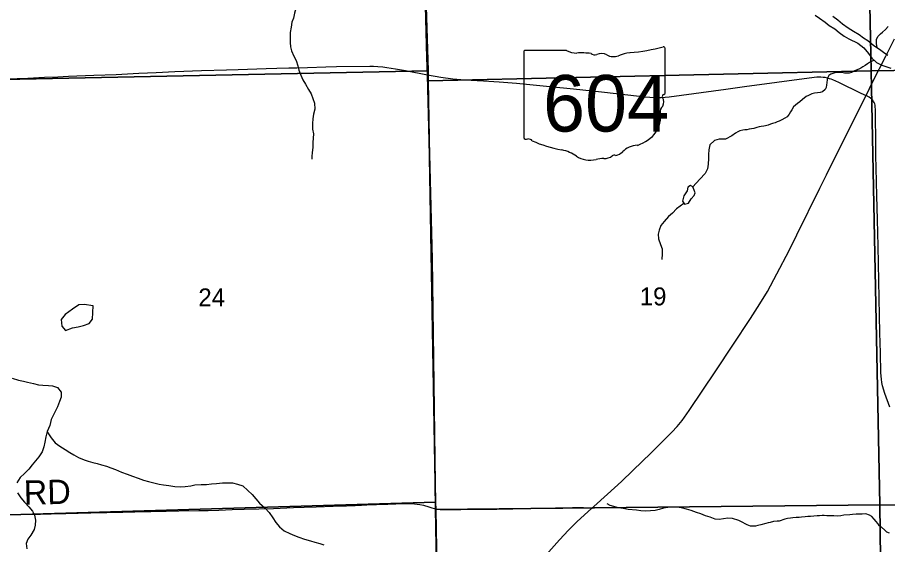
# Model space of a CAD drawing. Extents: x 1985906 to 2360102, y 891258 to 1222054.
# Drawn here: x 2166946 to 2177669, y 1068180 to 1074673 of the extents above; entities that cross this region are included whole.
import ezdxf

# ---------------------------------------------------------------- set-up
doc = ezdxf.new("R2010")
doc.units = 0
for name, color, linetype in [('GM_X_Minor_Lake', 7, 'Continuous'), ('GM_X_Minor_River', 7, 'Continuous'), ('GM_X_Section', 7, 'Continuous'), ('GM_X_Section_Text', 7, 'Continuous'), ('GM_X_State_Location', 7, 'Continuous'), ('GM_X_State_Route', 7, 'Continuous'), ('GM_X_State_Shield', 7, 'Continuous'), ('GM_X_Township', 7, 'Continuous'), ('GM_X_Township_Road', 7, 'Continuous'), ('GM_X_Township_Road_Text', 7, 'Continuous')]:
    doc.layers.add(name, color=color, linetype=linetype)

msp = doc.modelspace()

# ---------------------------------------------------------------- linework, layer by layer
at = {"layer": 'GM_X_Minor_Lake'}
for points in [[(2175271, 1072587), (2175239, 1072601), (2175209, 1072582), (2175201, 1072538), (2175159, 1072476), (2175142, 1072410), (2175166, 1072372), (2175216, 1072386), (2175248, 1072438), (2175287, 1072479), (2175299, 1072511), (2175287, 1072543)], [(2175287, 1072543), (2175271, 1072587)], [(2167878, 1071119), (2167768, 1071135), (2167702, 1071133), (2167624, 1071080), (2167534, 1071012), (2167484, 1070952), (2167493, 1070870), (2167537, 1070816), (2167627, 1070850), (2167695, 1070860), (2167761, 1070878), (2167829, 1070903), (2167873, 1070957)], [(2167873, 1070957), (2167878, 1071119)]]:
    msp.add_lwpolyline(points, dxfattribs=at)
at = {"layer": 'GM_X_Minor_River'}
for points in [[(2170399, 1074816), (2170378, 1074781), (2170362, 1074725), (2170347, 1074665), (2170327, 1074612), (2170318, 1074554), (2170308, 1074488), (2170309, 1074365), (2170312, 1074309), (2170322, 1074259), (2170353, 1074195), (2170380, 1074141), (2170400, 1074077), (2170415, 1074023)], [(2176776, 1074701), (2176830, 1074665), (2176899, 1074615), (2176949, 1074574), (2177018, 1074530), (2177074, 1074488), (2177132, 1074443), (2177193, 1074409), (2177301, 1074354), (2177378, 1074298), (2177434, 1074230), (2177475, 1074171), (2177531, 1074117), (2177600, 1074085), (2177658, 1074064), (2177710, 1074048)], [(2177673, 1074204), (2177619, 1074242), (2177568, 1074278), (2177498, 1074323), (2177427, 1074383), (2177373, 1074418), (2177319, 1074456), (2177248, 1074498), (2177182, 1074541), (2177113, 1074591), (2177055, 1074637), (2176993, 1074682)], [(2177540, 1074296), (2177534, 1074351), (2177531, 1074377), (2177531, 1074402), (2177550, 1074436), (2177580, 1074469), (2177605, 1074489), (2177643, 1074524), (2177674, 1074561)], [(2177502, 1074145), (2177448, 1074117), (2177420, 1074100), (2177392, 1074079), (2177364, 1074063), (2177340, 1074048), (2177315, 1074034), (2177263, 1074013), (2177223, 1073996), (2177195, 1073987), (2177167, 1073985), (2177139, 1073986), (2177104, 1073994), (2177072, 1073995), (2177046, 1073994), (2177018, 1073992), (2176970, 1073975), (2176944, 1073958), (2176931, 1073934), (2176925, 1073906), (2176920, 1073865), (2176918, 1073841), (2176913, 1073811), (2176899, 1073783), (2176866, 1073756), (2176838, 1073749), (2176804, 1073745), (2176768, 1073740), (2176734, 1073731), (2176696, 1073712), (2176666, 1073698), (2176622, 1073663), (2176587, 1073632), (2176557, 1073611), (2176533, 1073593), (2176508, 1073570), (2176488, 1073536), (2176471, 1073509), (2176455, 1073481), (2176432, 1073450), (2176402, 1073430), (2176364, 1073411), (2176334, 1073394), (2176308, 1073386), (2176282, 1073375), (2176252, 1073366), (2176226, 1073356), (2176196, 1073345), (2176166, 1073337), (2176142, 1073334), (2176110, 1073328), (2176086, 1073323), (2176056, 1073315), (2176022, 1073306), (2175962, 1073297), (2175934, 1073290), (2175910, 1073288), (2175884, 1073283), (2175850, 1073274), (2175822, 1073264), (2175796, 1073247), (2175749, 1073214)], [(2170415, 1074023), (2170438, 1073963), (2170464, 1073903), (2170495, 1073849), (2170532, 1073786), (2170566, 1073732), (2170585, 1073674), (2170606, 1073616), (2170610, 1073544), (2170593, 1073483), (2170585, 1073423), (2170584, 1073367), (2170584, 1073298), (2170593, 1073240), (2170591, 1073184), (2170588, 1073130), (2170586, 1073072), (2170579, 1073009), (2170575, 1072959), (2170576, 1072927)], [(2175749, 1073214), (2175670, 1073173), (2175594, 1073173), (2175536, 1073157), (2175480, 1073104), (2175468, 1073040), (2175464, 1072984), (2175464, 1072934), (2175458, 1072866), (2175449, 1072808), (2175421, 1072751), (2175355, 1072679), (2175269, 1072588)], [(2175160, 1072381), (2175068, 1072314), (2175020, 1072263), (2174968, 1072219), (2174914, 1072161), (2174874, 1072109), (2174853, 1072054), (2174843, 1072004), (2174845, 1071944), (2174871, 1071874), (2174891, 1071824), (2174893, 1071762), (2174886, 1071692)], [(2166881, 1070228), (2166959, 1070207), (2167020, 1070191), (2167070, 1070182), (2167146, 1070162), (2167207, 1070149), (2167261, 1070143), (2167329, 1070138), (2167380, 1070134), (2167440, 1070113), (2167487, 1070057), (2167487, 1069997), (2167464, 1069942), (2167440, 1069878), (2167413, 1069820), (2167385, 1069769), (2167361, 1069719), (2167344, 1069648), (2167312, 1069572), (2167295, 1069509), (2167285, 1069443), (2167272, 1069385), (2167250, 1069322), (2167211, 1069262), (2167127, 1069161), (2167088, 1069108), (2167032, 1069057), (2166980, 1069005), (2166938, 1068942)], [(2167312, 1069569), (2167361, 1069496), (2167412, 1069432), (2167467, 1069391), (2167533, 1069353), (2167592, 1069314), (2167643, 1069284), (2167697, 1069254), (2167768, 1069223), (2167818, 1069207), (2167876, 1069192), (2167929, 1069178), (2167983, 1069163), (2168042, 1069145), (2168096, 1069126), (2168155, 1069104), (2168229, 1069073), (2168298, 1069047), (2168364, 1069024), (2168435, 1068998), (2168501, 1068975), (2168562, 1068959), (2168626, 1068942), (2168693, 1068926), (2168747, 1068917), (2168813, 1068908), (2168886, 1068896), (2168952, 1068893), (2169014, 1068897), (2169083, 1068904), (2169133, 1068915), (2169209, 1068919), (2169277, 1068922), (2169338, 1068927), (2169398, 1068933), (2169474, 1068940), (2169539, 1068942), (2169597, 1068939), (2169659, 1068926), (2169722, 1068904), (2169784, 1068848), (2169837, 1068797), (2169884, 1068745), (2169931, 1068691), (2169995, 1068634), (2170048, 1068576), (2170095, 1068508), (2170132, 1068454), (2170174, 1068399), (2170235, 1068349), (2170304, 1068316), (2170362, 1068292), (2170413, 1068272), (2170485, 1068247), (2170558, 1068226), (2170612, 1068210), (2170671, 1068195), (2170723, 1068177)], [(2166946, 1068816), (2166988, 1068758), (2167035, 1068702), (2167088, 1068645), (2167132, 1068593), (2167157, 1068541), (2167170, 1068479), (2167164, 1068421), (2167153, 1068366), (2167113, 1068298), (2167073, 1068247), (2167054, 1068193), (2167064, 1068129)], [(2175837, 1068477), (2175757, 1068501), (2175701, 1068506), (2175647, 1068496), (2175593, 1068491), (2175543, 1068493), (2175482, 1068516), (2175424, 1068536), (2175367, 1068557), (2175313, 1068577), (2175250, 1068601), (2175190, 1068618), (2175129, 1068632), (2175073, 1068639), (2175023, 1068639), (2174961, 1068636), (2174906, 1068627), (2174856, 1068611), (2174806, 1068600), (2174748, 1068594), (2174684, 1068591), (2174629, 1068597), (2174573, 1068604), (2174473, 1068611), (2174410, 1068623), (2174354, 1068632), (2174249, 1068663), (2174213, 1068683)], [(2177693, 1068319), (2177660, 1068335), (2177634, 1068356), (2177593, 1068394), (2177566, 1068413), (2177548, 1068439), (2177527, 1068465), (2177504, 1068495), (2177474, 1068526), (2177447, 1068544), (2177399, 1068557), (2177354, 1068556), (2177318, 1068555), (2177280, 1068553), (2177238, 1068550), (2177204, 1068547), (2177128, 1068542), (2177092, 1068535), (2177049, 1068532), (2177007, 1068533), (2176945, 1068534), (2176921, 1068536), (2176889, 1068537), (2176864, 1068539), (2176830, 1068534), (2176800, 1068533), (2176762, 1068531), (2176718, 1068526), (2176688, 1068525), (2176652, 1068522), (2176610, 1068518), (2176579, 1068515), (2176543, 1068512), (2176503, 1068510), (2176471, 1068505), (2176437, 1068500), (2176403, 1068492), (2176331, 1068470), (2176307, 1068470), (2176263, 1068463), (2176221, 1068454), (2176197, 1068447), (2176167, 1068439), (2176109, 1068424), (2176071, 1068415), (2176043, 1068408), (2176015, 1068406), (2175981, 1068407), (2175938, 1068422), (2175912, 1068434), (2175885, 1068451), (2175861, 1068465), (2175837, 1068477)]]:
    msp.add_lwpolyline(points, dxfattribs=at)
at = {"layer": 'GM_X_Section'}
for points in [[(2171839, 1079483), (2171844, 1079281), (2172006, 1074015), (2166569, 1073905), (2166424, 1079262)], [(2171844, 1079281), (2174558, 1079302), (2177360, 1079249), (2177467, 1074016), (2172009, 1073891), (2172006, 1074015)], [(2177360, 1079249), (2182666, 1079301), (2182751, 1074092), (2177467, 1074016)], [(2166569, 1073905), (2172006, 1074015), (2172009, 1073891), (2172099, 1068702), (2166710, 1068541)], [(2172009, 1073891), (2177467, 1074016), (2177572, 1068669), (2172103, 1068612), (2172099, 1068702)], [(2177467, 1074016), (2182751, 1074092), (2182908, 1068666), (2177572, 1068669)], [(2172099, 1068702), (2172103, 1068612), (2172191, 1063351), (2166889, 1063250), (2166710, 1068541)], [(2172103, 1068612), (2177572, 1068669), (2177641, 1063392), (2172192, 1063275), (2172191, 1063351)], [(2177572, 1068669), (2182908, 1068666), (2182997, 1063375), (2177641, 1063392)]]:
    msp.add_lwpolyline(points, close=True, dxfattribs=at)
at = {"layer": 'GM_X_State_Route'}
for points in [[(2172134, 1066538), (2172133, 1066576), (2172127, 1066988), (2172116, 1067659), (2172110, 1068020), (2172107, 1068266), (2172101, 1068617), (2172101, 1068692), (2172081, 1069988), (2172077, 1070250), (2172075, 1070365), (2172070, 1070644), (2172067, 1070971), (2172056, 1071694), (2172045, 1072301), (2172026, 1072973), (2172007, 1073678), (2171998, 1073966), (2171992, 1074174), (2171975, 1074815), (2171955, 1075635), (2171957, 1075845)], [(2177646, 1074197), (2177650, 1074205), (2177753, 1074410)], [(2177404, 1073710), (2177489, 1073882), (2177646, 1074197)], [(2166674, 1073910), (2167073, 1073926), (2167282, 1073935), (2167443, 1073942), (2167574, 1073947), (2167886, 1073961), (2168165, 1073971), (2168443, 1073984), (2168656, 1073994), (2168885, 1074005), (2169215, 1074018), (2169521, 1074028), (2169668, 1074033), (2170013, 1074043), (2170143, 1074046), (2170290, 1074050), (2170388, 1074053), (2170519, 1074056), (2170748, 1074062), (2170880, 1074066), (2171290, 1074074), (2171333, 1074073), (2171387, 1074070), (2171449, 1074063), (2171500, 1074057), (2171550, 1074049), (2171607, 1074039), (2171727, 1074017), (2171998, 1073966)], [(2171998, 1073966), (2172164, 1073937), (2172311, 1073917), (2172458, 1073905), (2172688, 1073890), (2172884, 1073878), (2173097, 1073861), (2173506, 1073822), (2173800, 1073791), (2174143, 1073755), (2174469, 1073719), (2174682, 1073695), (2174796, 1073686), (2174879, 1073685), (2174977, 1073694), (2175677, 1073790), (2175905, 1073821), (2176701, 1073930), (2176799, 1073939), (2176848, 1073940), (2176873, 1073938), (2176897, 1073935), (2176924, 1073929), (2176950, 1073922), (2176970, 1073916), (2176991, 1073908), (2177066, 1073875), (2177340, 1073740), (2177404, 1073710)], [(2176917, 1072733), (2176996, 1072892), (2177404, 1073710)], [(2177696, 1069873), (2177635, 1070042), (2177607, 1070136), (2177599, 1070175), (2177592, 1070216), (2177585, 1070297), (2177580, 1070543), (2177575, 1070789), (2177565, 1071214), (2177552, 1071854), (2177544, 1072182), (2177538, 1072477), (2177530, 1072821), (2177526, 1072969), (2177522, 1073165), (2177521, 1073444), (2177519, 1073542), (2177517, 1073567), (2177514, 1073592), (2177510, 1073607), (2177504, 1073623), (2177495, 1073639), (2177485, 1073653), (2177473, 1073666), (2177459, 1073676), (2177440, 1073689), (2177404, 1073710)], [(2173428, 1068016), (2173624, 1068238), (2173735, 1068358), (2173841, 1068462), (2174026, 1068630), (2174048, 1068649), (2174219, 1068802), (2174388, 1068958), (2174531, 1069093), (2174754, 1069310), (2175010, 1069563), (2175076, 1069634), (2175138, 1069710), (2175223, 1069831), (2175552, 1070322), (2175763, 1070636), (2175981, 1070964), (2176095, 1071144), (2176188, 1071298), (2176306, 1071513), (2176457, 1071804), (2176550, 1071994), (2176836, 1072568), (2176917, 1072733)]]:
    msp.add_lwpolyline(points, dxfattribs=at)
at = {"layer": 'GM_X_State_Shield'}
for p, q in [((2173186, 1074249), (2173186, 1073192)), ((2173713, 1074267), (2173204, 1074267)), ((2174927, 1073740), (2174927, 1074293)), ((2174927, 1073741), (2174927, 1073740))]:
    msp.add_line(p, q, dxfattribs=at)
for centre, major_axis, start_param, end_param in [((2173206, 1074251), (20.2, 0), 1.712693, 3.28349), ((2173835, 1074390), (196, 0), 4.042523, 4.731795), ((2173899, 1073674), (702, 0), 1.404758, 1.657858), ((2174059, 1074257), (56.4, 0), 3.836095, 5.185415), ((2174142, 1074134), (117, 0), 0.950623, 2.079405), ((2174542, 1073944), (371, 0), 1.699011, 2.107814), ((2174307, 1075708), (1845, 0), 4.814394, 5.042369), ((2174907, 1074295), (19.4, 0), 6.141152, 7.989035), ((2174293, 1074302), (141, 0), 4.081561, 5.145723), ((2174922, 1073700), (30, 0), 1.883978, 3.671073), ((2174731, 1073630), (180, 0), 5.934695, 6.695948), ((2174906, 1073738), (20.7, 0), 5.05454, 6.418171), ((2174996, 1073509), (131, 0), 2.387724, 3.262537), ((2174410, 1073439), (462, 0), 5.101752, 6.440018), ((2173207, 1073190), (20.3, 0), 3.00124, 4.508301), ((2173210, 1073298), (155, 0), 4.665946, 4.897461), ((2173241, 1073131), (56, 0), 0.519207, 1.627899), ((2173948, 1074081), (1333, 0), 4.195997, 4.488961), ((2173551, 1072717), (417, 0), 0.823519, 1.323587), ((2174605, 1072896), (253, 0), 1.647645, 2.488434), ((2174002, 1073126), (265, 0), 4.026481, 4.996735), ((2174155, 1072761), (217, 0), 1.495662, 1.94098), ((2174174, 1073047), (141, 0), 4.691044, 5.507374), ((2174301, 1072945), (39.7, 0), 1.147584, 2.315152), ((2174285, 1073090), (149, 0), 4.937069, 5.64225)]:
    msp.add_ellipse(centre, major_axis=major_axis, ratio=0.8, start_param=start_param, end_param=end_param, dxfattribs=at)
at = {"layer": 'GM_X_Township'}
for points in [[(2179219, 1058101), (2174973, 1058037), (2172307, 1057993), (2172256, 1060669), (2172203, 1063254), (2172202, 1063355), (2172136, 1066543), (2172100, 1068623), (2172057, 1071694), (2171999, 1073963), (2171961, 1075398), (2171958, 1076023), (2171856, 1078260), (2171741, 1082175), (2171737, 1082936), (2171686, 1083960), (2171643, 1085032), (2171605, 1086396), (2171523, 1089347), (2173015, 1089361), (2174790, 1089381), (2176069, 1089421), (2179329, 1089474)], [(2155989, 1089287), (2157526, 1089289), (2162838, 1089289), (2163294, 1089289), (2165783, 1089297), (2167175, 1089313), (2169501, 1089328), (2170986, 1089342), (2171523, 1089347), (2171605, 1086396), (2171643, 1085032), (2171686, 1083960), (2171737, 1082936), (2171741, 1082175), (2171856, 1078260), (2171958, 1076023), (2171961, 1075398), (2171999, 1073963), (2172057, 1071694), (2172100, 1068623), (2172136, 1066543)]]:
    msp.add_lwpolyline(points, dxfattribs=at)
at = {"layer": 'GM_X_Township_Road'}
for points in [[(2168780, 1068592), (2168936, 1068595), (2169182, 1068598), (2169297, 1068601), (2169428, 1068605), (2169510, 1068608), (2169592, 1068611), (2169740, 1068615), (2170101, 1068626), (2170347, 1068635), (2170478, 1068641), (2170626, 1068646), (2170839, 1068652), (2171003, 1068658), (2171109, 1068662), (2171185, 1068665), (2171251, 1068668), (2171364, 1068674), (2171371, 1068675)], [(2171371, 1068675), (2171511, 1068680), (2171708, 1068686), (2171790, 1068686), (2171839, 1068684), (2171871, 1068680), (2171903, 1068675), (2171951, 1068664), (2172015, 1068645), (2172052, 1068634), (2172070, 1068628), (2172085, 1068623), (2172101, 1068617)], [(2166721, 1068548), (2166754, 1068549), (2166885, 1068551), (2167049, 1068553), (2167229, 1068555), (2167361, 1068559), (2167541, 1068564), (2167853, 1068571), (2168247, 1068578), (2168395, 1068583), (2168591, 1068586), (2168772, 1068592), (2168780, 1068592)], [(2172101, 1068617), (2172129, 1068615), (2172142, 1068615), (2172155, 1068614), (2172230, 1068614), (2172312, 1068614)], [(2172312, 1068614), (2172410, 1068614), (2172590, 1068615), (2172738, 1068615), (2172853, 1068616), (2173247, 1068623), (2173575, 1068631), (2173788, 1068635), (2173920, 1068635), (2174016, 1068631), (2174026, 1068630)]]:
    msp.add_lwpolyline(points, dxfattribs=at)

# ---------------------------------------------------------------- texts
at = {"layer": 'GM_X_Section_Text'}
for s, p in [('24', (2169176, 1071114)), ('19', (2174615, 1071126))]:
    msp.add_text(s, height=221, rotation=0, dxfattribs=at).set_placement(p)
at = {"layer": 'GM_X_State_Location'}
msp.add_text('604', height=1, rotation=0, dxfattribs=at).set_placement((2173684, 1073577))
for s in ['s', 'r']:
    msp.add_text(s, height=1, dxfattribs=at).set_placement((2174037, 1073650))
at = {"layer": 'GM_X_State_Shield'}
msp.add_text('604', height=696.1, dxfattribs=at).set_placement((2173423, 1073267))
at = {"layer": 'GM_X_Township_Road_Text'}
msp.add_text('RD', height=300, rotation=1.4573, dxfattribs=at).set_placement((2167028, 1068669))

doc.saveas('drawing.dxf')
